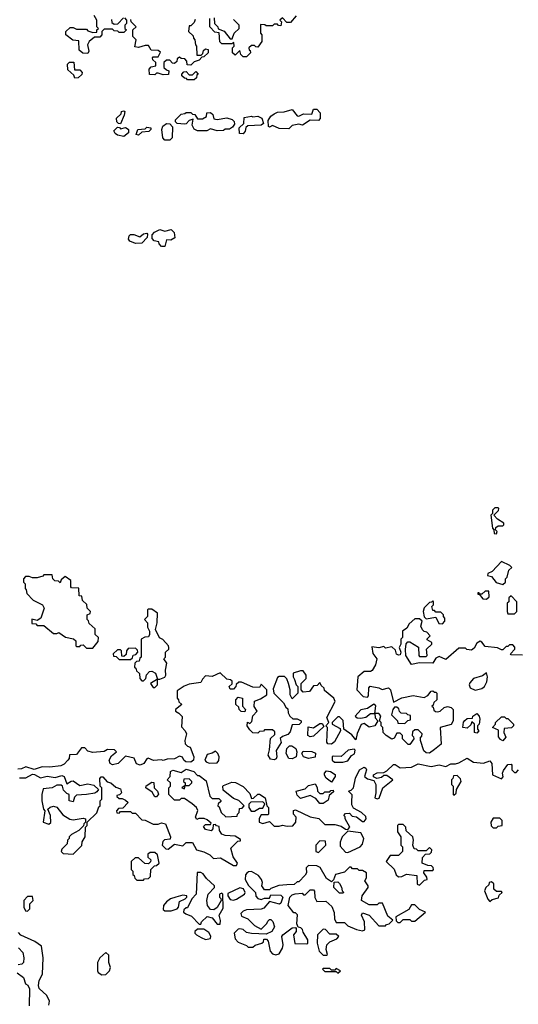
# Model space of a CAD drawing. Extents: x 2769579 to 2883812, y 684207 to 828660.
# Tile 446 of 505: x 2824857 to 2827909, y 809900 to 815928. Entities that reach past the tile are written whole.
import ezdxf

# ---------------------------------------------------------------- set-up
doc = ezdxf.new("R2010")
doc.units = 0

msp = doc.modelspace()

# ---------------------------------------------------------------- linework, layer by layer
at = {"layer": '0CON02XD'}
for points in [[(2825275, 815720), (2825243, 815723), (2825221.7, 815741.7), (2825218.3, 815798.3), (2825181.7, 815801.7), (2825140, 815835), (2825140, 815855), (2825165, 815880), (2825185, 815880), (2825205, 815870), (2825265, 815870), (2825275, 815860), (2825305, 815850), (2825328.3, 815851.7), (2825330, 815865), (2825340, 815875), (2825330, 815885), (2825330, 815925), (2825313, 815953)], [(2826548.3, 815951.7), (2826515, 815910), (2826491.7, 815911.7), (2826465, 815940), (2826450, 815925), (2826460, 815915), (2826455, 815890), (2826441.7, 815891.7), (2826435, 815900), (2826415, 815900), (2826405, 815890), (2826365, 815890), (2826357, 815897), (2826331.7, 815898.3), (2826330, 815845), (2826340, 815835), (2826340, 815795), (2826315, 815760), (2826301.7, 815761.7), (2826295, 815770), (2826275, 815770), (2826260, 815755), (2826261.7, 815741.7), (2826268.3, 815738.3), (2826270, 815725), (2826245, 815700), (2826225, 815700), (2826210, 815715), (2826205, 815740), (2826175, 815710), (2826160, 815725), (2826160, 815755), (2826170, 815765), (2826168.3, 815788.3), (2826155, 815780), (2826095, 815780), (2826081.7, 815791.7), (2826078.3, 815848.3), (2826051.7, 815851.7), (2826020, 815885), (2826020, 815935)], [(2825498.3, 815938.3), (2825510, 815925), (2825510, 815905), (2825500, 815895), (2825500, 815875), (2825510, 815865), (2825495, 815850), (2825465, 815850), (2825458.3, 815858.3), (2825435, 815860), (2825425, 815870), (2825375, 815870), (2825360, 815855), (2825360, 815835), (2825348.3, 815821.7), (2825315, 815820), (2825282.5, 815795), (2825272.5, 815775), (2825280, 815735), (2825275, 815720)], [(2825418.3, 815928.3), (2825421.7, 815911.7), (2825435, 815900), (2825458.3, 815901.7), (2825491.7, 815938.3)], [(2825931.7, 815928.3), (2825925, 815910), (2825905, 815890), (2825895, 815890), (2825890, 815855), (2825918.3, 815828.3), (2825920, 815815), (2825930, 815805), (2825933, 815773), (2825940, 815765), (2825941.7, 815711.7), (2825968.3, 815711.7), (2825978.3, 815721.7), (2825981.7, 815738.3), (2825995, 815750), (2826010, 815745), (2826010, 815725), (2825985, 815700), (2825971.7, 815698.3), (2825955, 815680), (2825925, 815670), (2825905, 815650), (2825881.7, 815651.7), (2825880, 815675), (2825868.3, 815688.3), (2825845, 815690), (2825835, 815697.5), (2825821.7, 815688.3), (2825818.3, 815671.7), (2825805, 815660), (2825791.7, 815661.7), (2825775, 815680), (2825755, 815680), (2825740, 815665), (2825740, 815635), (2825755, 815620), (2825770, 815615), (2825768.3, 815591.7), (2825735, 815590), (2825705, 815600), (2825695, 815600), (2825685, 815590), (2825651.7, 815591.7), (2825650, 815625), (2825661.7, 815638.3), (2825690, 815645), (2825690, 815665), (2825671.7, 815681.7), (2825670, 815695), (2825675, 815700), (2825705, 815700), (2825718.3, 815728.3), (2825705, 815740), (2825661.7, 815741.7), (2825645, 815770), (2825625, 815770), (2825585, 815757.5), (2825561.7, 815761.7), (2825570, 815805), (2825550, 815825), (2825550, 815865), (2825570, 815885), (2825540, 815915), (2825538.3, 815928.3)], [(2826048.3, 815938.3), (2826050, 815905), (2826070, 815885), (2826071.7, 815871.7), (2826108.3, 815858.3), (2826145, 815810), (2826158.3, 815811.7), (2826170, 815845), (2826200, 815875), (2826200, 815895), (2826165, 815930)], [(2825195, 815570), (2825188.3, 815588.3), (2825151.7, 815621.7), (2825150, 815655), (2825161.7, 815668.3), (2825188.3, 815668.3), (2825191.7, 815621.7), (2825225, 815620), (2825240, 815605), (2825238.3, 815591.7), (2825215, 815572.5), (2825195, 815570)], [(2825925, 815560), (2825885, 815560), (2825878.3, 815568.3), (2825865, 815570), (2825850, 815585), (2825850, 815595), (2825861.7, 815608.3), (2825875, 815610), (2825895, 815590), (2825915, 815590), (2825935, 815610), (2825950, 815595), (2825941.7, 815588.3), (2825938.3, 815571.7), (2825925, 815560)], [(2825475, 815290), (2825461.7, 815291.7), (2825451.7, 815301.7), (2825450, 815325), (2825478.3, 815351.7), (2825480, 815365), (2825495, 815370), (2825500, 815365), (2825497, 815343), (2825475, 815290)], [(2825945, 815246.7), (2825925, 815257.5), (2825913, 815283), (2825918.3, 815318.3), (2825895, 815310), (2825875, 815290), (2825865, 815287.5), (2825821.7, 815291.7), (2825811.7, 815301.7), (2825810, 815315), (2825845, 815350), (2825867, 815353), (2825875, 815360), (2825905, 815360), (2825915, 815350), (2825928.3, 815348.3), (2825945, 815320), (2825975, 815320), (2826000, 815335), (2826001.7, 815358.3), (2826025, 815360), (2826038.3, 815348.3), (2826045, 815320), (2826065, 815317.5), (2826125, 815327.5), (2826157, 815317), (2826170, 815305), (2826171.7, 815288.3), (2826159.3, 815270.7), (2826141.7, 815258.3), (2826115, 815257.5), (2826105, 815250), (2826065, 815247.5), (2826025, 815260), (2826001.7, 815248.3), (2825945, 815246.7)], [(2826225, 815230), (2826201.7, 815231.7), (2826200, 815265), (2826228.3, 815291.7), (2826231.7, 815328.3), (2826275, 815337.5), (2826285, 815333.3), (2826315, 815337.5), (2826340, 815325), (2826348.3, 815291.7), (2826335, 815282.5), (2826252.5, 815277.5), (2826241.7, 815268.3), (2826237.5, 815245), (2826225, 815230)], [(2826505, 815260), (2826445, 815262.5), (2826405, 815280), (2826385, 815270), (2826380, 815275), (2826378.3, 815311.7), (2826393.6, 815336.4), (2826415, 815352.5), (2826435, 815362.5), (2826476.4, 815363.6), (2826525, 815377.5), (2826555, 815340), (2826565, 815337.5), (2826595, 815352.5), (2826645, 815350), (2826655, 815380), (2826675, 815380), (2826697, 815357), (2826697, 815323), (2826685, 815310), (2826635, 815312.5), (2826587, 815283), (2826565, 815287.5), (2826525, 815280), (2826505, 815260)], [(2825775, 815190), (2825745, 815190), (2825732.5, 815205), (2825726.7, 815255), (2825733.8, 815276.2), (2825755, 815293.3), (2825775, 815290), (2825791.7, 815271.7), (2825790, 815205), (2825775, 815190)], [(2825495, 815212.5), (2825455, 815220), (2825440.7, 815230.7), (2825433, 815247), (2825455, 815270), (2825468.3, 815268.3), (2825475, 815260), (2825505, 815267.5), (2825515, 815262.5), (2825522.5, 815255), (2825522.5, 815235), (2825495, 815212.5)], [(2825585, 815220), (2825570, 815225), (2825580, 815255), (2825625, 815260), (2825635, 815270), (2825660, 815265), (2825660, 815255), (2825647, 815243), (2825605, 815240), (2825585, 815220)], [(2825565, 814557.5), (2825531.7, 814571.7), (2825522.5, 814585), (2825527.5, 814605), (2825535, 814612.5), (2825555, 814613.3), (2825591.7, 814598.3), (2825615, 814617.5), (2825635, 814620), (2825640, 814615), (2825637.5, 814595), (2825605, 814560), (2825565, 814557.5)], [(2825745, 814540), (2825725, 814540), (2825710, 814555), (2825708.3, 814568.3), (2825680, 814575), (2825668.3, 814588.3), (2825668.3, 814611.7), (2825683, 814627), (2825715, 814642.5), (2825745, 814632.5), (2825785, 814642.5), (2825802.5, 814625), (2825807, 814593), (2825781.7, 814578.3), (2825755, 814580), (2825745, 814540)], [(2827775, 812780), (2827780, 812795), (2827770, 812805), (2827771.7, 812818.3), (2827785, 812830), (2827815, 812830), (2827820, 812835), (2827820, 812845), (2827780.7, 812870.7), (2827760, 812895), (2827787, 812923), (2827790, 812935), (2827785, 812940), (2827765, 812940), (2827750, 812925), (2827750, 812905), (2827740, 812895), (2827750, 812815), (2827760, 812805), (2827761.7, 812781.7), (2827775, 812780)], [(2827815, 812470), (2827830, 812485), (2827830, 812505), (2827840, 812515), (2827851.7, 812558.3), (2827870, 812575), (2827857, 812587), (2827805, 812610), (2827749.3, 812550.7), (2827721.7, 812538.3), (2827720, 812525), (2827745, 812520), (2827773, 812483), (2827815, 812470)], [(2825305, 812080), (2825338.3, 812121.7), (2825340, 812145), (2825320, 812165), (2825318.3, 812198.3), (2825281.7, 812231.7), (2825278.3, 812248.3), (2825270, 812255), (2825270, 812285), (2825288.3, 812291.7), (2825290, 812305), (2825270, 812325), (2825268.3, 812348.3), (2825241.7, 812371.7), (2825238.3, 812398.3), (2825221.7, 812401.7), (2825218.3, 812448.3), (2825175, 812450), (2825170, 812455), (2825170, 812495), (2825135, 812520), (2825111.7, 812498.3), (2825105, 812480), (2825095, 812490), (2825071.7, 812491.7), (2825060, 812505), (2825055, 812530), (2825005, 812530), (2824998.3, 812521.7), (2824965, 812510), (2824935, 812510), (2824915, 812520), (2824891.7, 812518.3), (2824880, 812505), (2824880, 812485), (2824890, 812475), (2824890, 812445), (2824897, 812437), (2824900, 812415), (2824940, 812375), (2824996.4, 812346.4), (2825006.7, 812325), (2824986.4, 812263.6), (2824965, 812250), (2824931.7, 812258.3), (2824931.7, 812231.7), (2824955, 812230), (2824965, 812220), (2825005, 812220), (2825065, 812170), (2825085, 812170), (2825097, 812177), (2825138.3, 812148.3), (2825187, 812137), (2825200, 812125), (2825200, 812095), (2825205, 812090), (2825225, 812090), (2825231.7, 812098.3), (2825245, 812100), (2825265, 812080), (2825305, 812080)], [(2827715, 812380), (2827730, 812395), (2827728.3, 812428.3), (2827705, 812430), (2827685, 812410), (2827670, 812410), (2827668.3, 812418.3), (2827661.7, 812418.3), (2827661.7, 812411.7), (2827670, 812410), (2827691.7, 812381.7), (2827715, 812380)], [(2827885, 812290), (2827900, 812305), (2827900, 812365), (2827865, 812400), (2827851.7, 812388.3), (2827850, 812365), (2827840, 812355), (2827840, 812305), (2827845, 812290), (2827885, 812290)], [(2827445, 812230), (2827460, 812245), (2827460, 812265), (2827450, 812275), (2827450, 812285), (2827435, 812300), (2827405, 812300), (2827395, 812310), (2827385, 812310), (2827380, 812335), (2827390, 812345), (2827390, 812365), (2827385, 812370), (2827378.3, 812361.7), (2827365, 812360), (2827333, 812327), (2827327.5, 812305), (2827331.7, 812271.7), (2827345, 812260), (2827405, 812270), (2827421.7, 812231.7), (2827445, 812230)], [(2825685, 811840), (2825700, 811855), (2825700, 811890), (2825715, 811890), (2825745, 811902.5), (2825752.5, 811915), (2825750, 811945), (2825757.5, 811987.5), (2825740, 812015), (2825750, 812025), (2825750, 812055), (2825770, 812075), (2825770, 812085), (2825767.5, 812095), (2825733, 812133), (2825713.6, 812143.6), (2825687.5, 812195), (2825697.5, 812235), (2825700, 812295), (2825665, 812320), (2825645, 812320), (2825640, 812315), (2825640, 812275), (2825620, 812255), (2825640, 812235), (2825638.3, 812208.3), (2825652.5, 812185), (2825652.5, 812165), (2825645, 812150), (2825623, 812147), (2825600, 812135), (2825600, 812025), (2825591.7, 812018.3), (2825588.3, 812001.7), (2825571.7, 811998.3), (2825561.7, 811988.3), (2825560, 811965), (2825568.3, 811958.3), (2825571.7, 811941.7), (2825590, 811925), (2825592.5, 811895), (2825605, 811880), (2825615, 811880), (2825630, 811895), (2825633, 811917), (2825651.7, 811938.3), (2825665, 811940), (2825688, 811928), (2825700, 811890), (2825657.5, 811865), (2825675, 811840), (2825685, 811840)], [(2827935, 812037.5), (2827865, 812040), (2827860, 812045), (2827887.5, 812075), (2827887, 812087), (2827875, 812100), (2827855, 812100), (2827845, 812090), (2827835, 812090), (2827815, 812070), (2827805, 812070), (2827781.7, 812081.7), (2827705, 812090), (2827686.4, 812116.4), (2827675, 812122.5), (2827655, 812110), (2827639.3, 812080.7), (2827621.7, 812068.3), (2827593, 812073), (2827585, 812080), (2827545, 812080), (2827465, 812010), (2827425, 812030), (2827405, 812020), (2827385, 811987.5), (2827305, 811990), (2827255, 811980), (2827220, 812035), (2827218.3, 812071.7), (2827222.5, 812107.5), (2827231.7, 812118.3), (2827245, 812120), (2827297, 812087), (2827300, 812035), (2827305, 812030), (2827345, 812030), (2827350, 812035), (2827347.5, 812075), (2827380, 812105), (2827380, 812115), (2827351.7, 812131.7), (2827351.7, 812138.3), (2827370, 812155), (2827348.3, 812178.3), (2827331.7, 812181.7), (2827321.7, 812191.7), (2827312.5, 812215), (2827320, 812245), (2827305, 812260), (2827275, 812260), (2827240.7, 812229.3), (2827226.4, 812203.6), (2827200, 812185), (2827200, 812145), (2827190, 812135), (2827190, 812105), (2827180, 812085), (2827190, 812055), (2827185, 812040), (2827175, 812037.5), (2827163.6, 812043.6), (2827157.5, 812067.5), (2827135, 812087.5), (2827095, 812080), (2827085, 812090), (2827055, 812082.5), (2827011.7, 812088.3), (2827018.3, 812048.3), (2827043.3, 812015), (2827035, 811977.5), (2827015, 811943.3), (2827005, 811936.7), (2826965, 811937.5), (2826927.5, 811905), (2826920, 811825), (2826960, 811785), (2826985, 811780), (2826991.7, 811788.3), (2826993, 811837), (2827003, 811847), (2827055, 811837.5), (2827075, 811827.5), (2827115, 811837.5), (2827126.2, 811825), (2827145, 811750), (2827195, 811776.7), (2827265, 811790), (2827331.7, 811778.3), (2827355, 811790), (2827375, 811817.5), (2827385, 811820), (2827395, 811810), (2827405, 811810), (2827410, 811805), (2827410, 811765), (2827391.7, 811748.3), (2827388.3, 811731.7), (2827380, 811725), (2827388.3, 811718.3), (2827391.7, 811701.7), (2827401.7, 811691.7), (2827415, 811690), (2827430, 811695), (2827455, 811717.5), (2827475, 811722.5), (2827497, 811717), (2827510, 811705), (2827510, 811635), (2827497, 811613), (2827430, 811595), (2827437, 811493), (2827395, 811460), (2827365, 811436.9), (2827345, 811439.4), (2827331.5, 811451.5), (2827310, 811515), (2827310, 811535), (2827318.3, 811541.7), (2827320, 811555), (2827295, 811580), (2827275, 811580), (2827261.7, 811568.3), (2827260, 811545), (2827268.3, 811538.3), (2827270, 811525), (2827245, 811490), (2827235, 811490), (2827200, 811525), (2827200, 811545), (2827185, 811560), (2827165, 811560), (2827150, 811530), (2827135, 811522.5), (2827100, 811545), (2827082.5, 811565), (2827080, 811595), (2827070, 811605), (2827070, 811625), (2827060, 811635), (2827067, 811667), (2827055, 811680), (2827030, 811680), (2827037.5, 811727.5), (2827025, 811737.5), (2826985, 811710), (2826945, 811702.5), (2826910, 811665), (2826923, 811653), (2826945, 811652.5), (2826975, 811657.5), (2827005, 811680), (2827030, 811680), (2827033, 811653), (2827050, 811635), (2827030, 811605), (2826997, 811597), (2826965, 811620), (2826947, 811613), (2826923, 811557), (2826915, 811520), (2826889.3, 811549.3), (2826840, 811585), (2826837, 811637), (2826815, 811660), (2826805, 811660), (2826770, 811625), (2826770, 811615), (2826818.3, 811588.3), (2826820, 811575), (2826783, 811507), (2826765, 811493.3), (2826743.9, 811493.9), (2826737.5, 811505), (2826740, 811595), (2826730, 811605), (2826750, 811625), (2826737.5, 811655), (2826787, 811753), (2826780, 811775), (2826721.7, 811821.7), (2826720, 811835), (2826701.7, 811851.7), (2826695, 811870), (2826678.3, 811851.7), (2826655, 811850), (2826630, 811815), (2826591.7, 811811.7), (2826580, 811825), (2826580, 811865), (2826610, 811895), (2826610, 811915), (2826591.7, 811941.7), (2826575, 811942.5), (2826531.7, 811928.3), (2826530, 811905), (2826538.3, 811888.3), (2826550, 811855), (2826560, 811845), (2826560, 811805), (2826525, 811770), (2826512.5, 811795), (2826512.5, 811825), (2826502.5, 811865), (2826492.5, 811892.5), (2826477, 811907), (2826445, 811907.5), (2826435, 811900), (2826408.3, 811831.7), (2826412.5, 811805), (2826472.5, 811745), (2826485, 811720), (2826498.3, 811708.3), (2826500, 811685), (2826510, 811665), (2826528.3, 811648.3), (2826555, 811647.5), (2826580, 811635), (2826580, 811625), (2826567, 811613), (2826525, 811610), (2826511.7, 811568.3), (2826498.3, 811551.7), (2826465, 811540), (2826451.7, 811528.3), (2826457, 811503), (2826426.7, 811453.3), (2826431.4, 811415), (2826427.5, 811402.5), (2826415, 811395.7), (2826391.2, 811401.2), (2826378, 811425), (2826387, 811457), (2826393, 811527), (2826418.3, 811551.7), (2826418.3, 811568.3), (2826405, 811580), (2826355, 811580), (2826348.3, 811571.7), (2826325, 811570), (2826315, 811560), (2826285, 811562.5), (2826265, 811580), (2826250, 811605), (2826251.7, 811628.3), (2826265, 811620), (2826278.3, 811631.7), (2826283, 811667), (2826310, 811695), (2826293, 811723), (2826293.3, 811756.7), (2826330.7, 811769.3), (2826370, 811795), (2826370, 811825), (2826335, 811860), (2826325, 811840), (2826285, 811842.5), (2826215, 811872.5), (2826198.3, 811871.7), (2826181.7, 811858.3), (2826180, 811845), (2826165, 811830), (2826145, 811830), (2826140, 811845), (2826158.3, 811861.7), (2826158.3, 811878.3), (2826147, 811887), (2826125, 811890), (2826085, 811930), (2826035, 811907.5), (2825995, 811910), (2825975, 811890), (2825965, 811870), (2825895, 811860), (2825863, 811847), (2825821.7, 811818.3), (2825820, 811775), (2825830, 811765), (2825831.7, 811751.7), (2825850, 811735), (2825810, 811705), (2825810, 811695), (2825831.7, 811681.7)], [(2825535, 812010), (2825548.3, 812021.7), (2825551.7, 812038.3), (2825568.3, 812041.7), (2825580, 812055), (2825578.3, 812068.3), (2825565, 812080), (2825521.7, 812078.3), (2825510, 812065), (2825508.3, 812041.7), (2825495, 812030), (2825481.7, 812031.7), (2825480, 812065), (2825475, 812070), (2825455, 812070), (2825430, 812045), (2825431.7, 812031.7), (2825448.3, 812028.3), (2825465, 812010), (2825535, 812010)], [(2827645, 811823.8), (2827685, 811832.5), (2827702.5, 811845), (2827716.2, 811875), (2827720, 811905), (2827715, 811930), (2827689.5, 811910.5), (2827635, 811893.8), (2827611.7, 811868.3), (2827608, 811855), (2827615, 811836.7), (2827645, 811823.8)], [(2826235, 811690), (2826211.7, 811691.7), (2826200, 811705), (2826198.3, 811718.3), (2826180, 811735), (2826180, 811765), (2826195, 811780), (2826220, 811775), (2826220, 811725), (2826240, 811705), (2826235, 811690)], [(2827215, 811620), (2827231.7, 811638.3), (2827248.3, 811641.7), (2827248.3, 811668.3), (2827231.7, 811671.7), (2827225, 811680), (2827191.7, 811681.7), (2827181.7, 811691.7), (2827178.3, 811708.3), (2827165, 811720), (2827151.7, 811718.3), (2827140, 811705), (2827131.7, 811671.7), (2827170, 811635), (2827171.7, 811621.7), (2827215, 811620)], [(2825831.7, 811681.7), (2825851.7, 811661.7), (2825848.3, 811598.3), (2825870, 811575), (2825877.5, 811555), (2825867.5, 811515), (2825870, 811495), (2825885, 811480), (2825900, 811475), (2825922, 811415), (2825920.8, 811395), (2825905, 811381.4), (2825874.3, 811384.3), (2825861.2, 811395), (2825853, 811413), (2825835, 811420), (2825805, 811402.5), (2825759.3, 811400.7), (2825735, 811393.3), (2825725, 811397.5), (2825677, 811393), (2825643.6, 811406.4), (2825635, 811403.3), (2825616.7, 811373.3), (2825594.2, 811364.2), (2825573, 811373), (2825556.7, 811406.7), (2825505, 811420), (2825458.8, 811375), (2825425, 811367.1), (2825410, 811375), (2825404, 811395), (2825418.8, 811421.2), (2825450, 811445), (2825437, 811457), (2825395, 811460), (2825375, 811447.5), (2825305, 811442.5), (2825275, 811450), (2825255, 811470), (2825235, 811470), (2825205, 811430), (2825161.7, 811428.3), (2825160, 811405), (2825152.5, 811395), (2825129.4, 811370.6), (2825109.2, 811360.8), (2825042.3, 811352.3), (2824995, 811354), (2824945, 811337.1), (2824895, 811353.8), (2824868.9, 811341.1), (2824845, 811338.6)], [(2827655, 811560), (2827640, 811565), (2827640, 811615), (2827625, 811630), (2827618.3, 811611.7), (2827595, 811590), (2827570, 811595), (2827573, 811627), (2827581.7, 811638.3), (2827595, 811650), (2827628.3, 811651.7), (2827630, 811665), (2827655, 811680), (2827670, 811665), (2827672.5, 811645), (2827670, 811615), (2827660, 811605), (2827660, 811585), (2827667.5, 811575), (2827655, 811560)], [(2827815, 811512.5), (2827800.7, 811520.7), (2827788.3, 811538.3), (2827788.3, 811578.3), (2827750, 811595), (2827770, 811615), (2827770, 811625), (2827805, 811660), (2827825, 811660), (2827835, 811650), (2827845, 811650), (2827880, 811615), (2827880, 811605), (2827867, 811593), (2827821.7, 811588.3), (2827820, 811565), (2827832.5, 811535), (2827815, 811512.5)], [(2826635, 811537.5), (2826620, 811545), (2826621.7, 811598.3), (2826655, 811592.5), (2826695, 811620), (2826708.3, 811618.3), (2826718.3, 811601.7), (2826655, 811542.5), (2826635, 811537.5)], [(2826525, 811403.1), (2826505, 811405.8), (2826488, 811435), (2826493, 811467), (2826508.3, 811481.7), (2826521.7, 811481.7), (2826546.4, 811466.4), (2826553.8, 811445), (2826550, 811415), (2826525, 811403.1)], [(2826016.4, 811376.4), (2826065, 811377.5), (2826076.4, 811393.6), (2826077.5, 811415), (2826070, 811435), (2826055, 811450), (2826035, 811437.5), (2826005, 811430), (2825990, 811395), (2825997.5, 811385), (2826016.4, 811376.4)], [(2826625, 811404.3), (2826593.8, 811415), (2826583.8, 811435), (2826591.2, 811448.8), (2826645, 811448), (2826666.8, 811436.8), (2826665, 811414), (2826625, 811404.3)], [(2826783, 811383), (2826835, 811383.3), (2826865, 811390), (2826887, 811423), (2826906.2, 811433.8), (2826910, 811455), (2826905, 811462.5), (2826867.5, 811455), (2826825, 811417.5), (2826775, 811420), (2826770, 811415), (2826770, 811395), (2826783, 811383)], [(2824855, 811286.7), (2824895, 811286.7), (2824935, 811308.8), (2824947.7, 811307.7), (2824985, 811287.5), (2825025, 811296.7), (2825075, 811288.8), (2825115, 811300), (2825130, 811295), (2825145, 811250), (2825173, 811267), (2825185, 811267.5), (2825225, 811240), (2825275, 811250), (2825310.7, 811240.7), (2825340, 811215), (2825328.3, 811201.7), (2825317, 811193), (2825266.4, 811183.6), (2825205, 811180), (2825191.7, 811168.3), (2825185, 811140), (2825160, 811145), (2825160, 811185), (2825145, 811190), (2825125, 811210), (2825120, 811235), (2825111.7, 811241.7), (2825085, 811242.5), (2825055, 811226.2), (2825001.7, 811218.3), (2824993.3, 811185), (2824993.6, 811146.4), (2825002.5, 811095), (2825010, 811085), (2825000, 811015), (2825035, 811002.5), (2825047, 811013), (2825046.4, 811056.4), (2825030, 811095), (2825043, 811107), (2825065, 811112.5), (2825085, 811107.5), (2825120.7, 811060.7), (2825163.6, 811033.6), (2825185, 811030), (2825245, 811040), (2825260, 811035), (2825260, 811015), (2825250, 811005), (2825248.3, 810991.7), (2825220, 810965), (2825175, 810940), (2825160, 810925), (2825160, 810915), (2825150, 810905), (2825148.3, 810881.7), (2825115, 810850), (2825110, 810835), (2825123, 810823), (2825185, 810820), (2825238.3, 810871.7), (2825240, 810895), (2825257.5, 810925), (2825260, 810985), (2825270, 810995), (2825270, 811015), (2825328.3, 811071.7), (2825341.7, 811108.3), (2825350, 811115), (2825350, 811145), (2825360, 811155), (2825360, 811225), (2825350, 811235), (2825347, 811283), (2825355, 811292.5), (2825365, 811293.3), (2825392.5, 811262.5), (2825415, 811256.7), (2825445, 811230), (2825475, 811220), (2825480, 811195), (2825468.3, 811181.7), (2825451.7, 811178.3), (2825451.7, 811171.7), (2825465, 811160), (2825485, 811160), (2825505, 811150), (2825520, 811135), (2825488.3, 811101.7), (2825461.7, 811098.3), (2825450, 811085), (2825451.7, 811071.7), (2825465, 811070), (2825475, 811080), (2825535, 811080), (2825545, 811070), (2825565, 811070), (2825605, 811030), (2825625, 811027.5), (2825673.6, 811003.6), (2825705, 811002.5), (2825725, 811010), (2825750, 811005), (2825780, 810925), (2825778.3, 810911.7), (2825743, 810907), (2825733, 810897), (2825730, 810875), (2825751.7, 810851.7), (2825765, 810850), (2825805, 810880), (2825855, 810870), (2825875, 810890), (2825915, 810890), (2825940, 810845), (2825985, 810832.5), (2826020, 810815), (2826043, 810793), (2826087, 810797), (2826165, 810750), (2826185, 810750), (2826190, 810765), (2826163, 810803), (2826150, 810855), (2826191.7, 810898.3), (2826208.3, 810901.7), (2826208.3, 810908.3), (2826175, 810930), (2826115, 810932.5), (2826095, 810942.5), (2826080, 810965), (2826078.3, 810988.3), (2826061.7, 810991.7), (2826055, 811000), (2826041.7, 810998.3), (2826040, 810975), (2826028.3, 810961.7), (2825995, 810970), (2825981.7, 810988.3), (2825995, 811000), (2826025, 811000), (2826028.3, 811008.3), (2826005, 811030), (2825987, 811037), (2825952.5, 811037.5), (2825941.7, 811031.7), (2825932.5, 811045), (2825947, 811087), (2825940, 811105), (2825911.7, 811128.3), (2825865, 811160), (2825845, 811160), (2825835, 811150), (2825805, 811150), (2825770, 811185), (2825770, 811225), (2825780, 811235), (2825780, 811255), (2825760, 811275), (2825777.5, 811295), (2825780, 811325), (2825795, 811332.5), (2825845, 811320), (2825875, 811340), (2825922.5, 811325), (2825945, 811300), (2825955, 811300), (2825998.3, 811268.3), (2826020, 811175), (2826035, 811160), (2826075, 811160), (2826088.3, 811148.3), (2826088.3, 811141.7), (2826071.7, 811128.3), (2826070, 811115), (2826078.3, 811108.3), (2826090, 811075), (2826118.3, 811048.3), (2826188.3, 811051.7), (2826190, 811065), (2826200, 811075), (2826201.7, 811098.3), (2826218.3, 811101.7), (2826230, 811115), (2826198.3, 811148.3), (2826165, 811160), (2826101.7, 811211.7), (2826100, 811235), (2826105, 811240), (2826155, 811260), (2826177, 811257), (2826225, 811232.5), (2826265, 811190), (2826275, 811160), (2826288.3, 811161.7), (2826315, 811187.5), (2826325, 811187.5), (2826360, 811165), (2826370, 811115), (2826380, 811105), (2826380, 811065), (2826375, 811060), (2826335, 811060), (2826323, 811037), (2826322.5, 811015), (2826345, 811007.5), (2826385, 811020), (2826415, 810990), (2826445, 810990), (2826465, 810997.5), (2826495, 810990), (2826528.3, 810991.7), (2826547.5, 811015), (2826550, 811045), (2826532.5, 811065), (2826533, 811087), (2826545, 811090), (2826635, 811047.5), (2826688.3, 811038.3), (2826725, 811000), (2826785, 811000), (2826825, 810990), (2826851.7, 810971.7), (2826865, 810970), (2826877.5, 810985), (2826850, 811035), (2826848.3, 811048.3), (2826840, 811055), (2826851.7, 811068.3), (2826875, 811070), (2826891.7, 811051.7), (2826918.3, 811048.3), (2826955, 811020), (2826965, 811020), (2826977.5, 811035), (2826975, 811050), (2826950, 811075), (2826900, 811100), (2826890.7, 811120.7), (2826890.7, 811139.3), (2826891.7, 811181.7), (2826870, 811205), (2826885, 811210), (2826900, 811225), (2826912.5, 811285), (2826937.5, 811335), (2826965, 811351.2), (2826975, 811346.7), (2826980, 811335), (2826967.5, 811295), (2826985, 811280), (2827025, 811270), (2827037.5, 811245), (2827037.5, 811195), (2827030, 811165), (2827045, 811157.5), (2827057, 811163), (2827080, 811225), (2827140, 811275), (2827105, 811300), (2827085, 811300), (2827071.7, 811288.3), (2827043, 811283), (2827021.7, 811291.7), (2827022.5, 811305), (2827045, 811316.7), (2827085, 811320), (2827105, 811330), (2827145, 811367.5), (2827155, 811367.5), (2827185, 811347.5), (2827255, 811352.5), (2827295, 811372.5), (2827375, 811356.7), (2827425, 811366.7), (2827465, 811356.7), (2827495, 811372.5), (2827525, 811371.2), (2827545, 811377.5), (2827595, 811406.9), (2827635, 811381.4), (2827695, 811376.7), (2827735, 811390), (2827747.5, 811375), (2827750, 811305), (2827805, 811280), (2827817, 811293), (2827812.5, 811315), (2827818.3, 811331.7), (2827845, 811367.5), (2827865, 811370), (2827870, 811365), (2827870, 811335), (2827885, 811320), (2827895, 811320), (2827910, 811335)], [(2826765, 811260), (2826733.6, 811283.6), (2826723, 811303), (2826722.5, 811315), (2826735, 811330), (2826760, 811325), (2826787, 811307), (2826787.5, 811295), (2826765, 811260)], [(2827515, 811180), (2827528.3, 811191.7), (2827530, 811215), (2827560, 811265), (2827555, 811280), (2827535, 811300), (2827511.7, 811298.3), (2827508.3, 811281.7), (2827500, 811275), (2827500, 811245), (2827510, 811235), (2827510, 811185), (2827515, 811180)], [(2825695, 811170), (2825685, 811170), (2825668.3, 811198.3), (2825630, 811225), (2825631.7, 811238.3), (2825665, 811260), (2825678.3, 811258.3), (2825680, 811225), (2825700, 811205), (2825707, 811187), (2825695, 811170)], [(2825865, 811220), (2825870, 811240), (2825895, 811240), (2825910, 811255), (2825910, 811265), (2825895, 811280), (2825861.7, 811278.3), (2825860, 811265), (2825870, 811255), (2825870, 811240), (2825850, 811225), (2825865, 811220)], [(2826715, 811130), (2826695, 811130), (2826669.3, 811159.3), (2826635, 811177.5), (2826575, 811160), (2826555, 811180), (2826550, 811205), (2826605, 811220), (2826625, 811240), (2826665, 811250), (2826677, 811227), (2826680, 811205), (2826695, 811190), (2826715, 811190), (2826725, 811200), (2826755, 811200), (2826761.7, 811208.3), (2826775, 811210), (2826778.3, 811201.7), (2826751.7, 811178.3), (2826745, 811150), (2826715, 811130)], [(2826295, 811082.5), (2826325, 811100), (2826345, 811100), (2826358.3, 811128.3), (2826345, 811140), (2826271.7, 811138.3), (2826260, 811125), (2826260, 811105), (2826273, 811083), (2826295, 811082.5)], [(2827305, 810630), (2827335, 810660), (2827350, 810665), (2827348.3, 810678.3), (2827330, 810705), (2827331.7, 810718.3), (2827385, 810720), (2827390, 810725), (2827388.3, 810738.3), (2827378.3, 810748.3), (2827355, 810750), (2827320, 810765), (2827321.7, 810798.3), (2827341.7, 810818.3), (2827368.3, 810821.7), (2827378.3, 810831.7), (2827380, 810845), (2827365, 810860), (2827345, 810840), (2827295, 810840), (2827285, 810850), (2827271.7, 810851.7), (2827262.5, 810875), (2827267.5, 810905), (2827262.5, 810925), (2827221.7, 810961.7), (2827220, 810985), (2827205, 811000), (2827175, 811000), (2827170, 810995), (2827170, 810955), (2827190, 810925), (2827190, 810875), (2827200, 810865), (2827200, 810835), (2827175, 810810), (2827125, 810810), (2827100, 810775), (2827148.3, 810728.3), (2827161.7, 810691.7), (2827175, 810680), (2827195, 810682.5), (2827225, 810697.5), (2827288.3, 810688.3), (2827290, 810635), (2827305, 810630)], [(2827775, 810980), (2827785, 810990), (2827810, 810995), (2827810, 811025), (2827795, 811040), (2827755, 811040), (2827740, 811015), (2827741.7, 810991.7), (2827755, 810980), (2827775, 810980)], [(2826865, 810830), (2826940, 810865), (2826955, 810880), (2826962.5, 810915), (2826945, 810950), (2826865, 810960), (2826830, 810925), (2826818.3, 810891.7), (2826818.3, 810868.3), (2826851.7, 810831.7), (2826865, 810830)], [(2826685, 810830), (2826730, 810875), (2826728.3, 810898.3), (2826695, 810900), (2826670, 810875), (2826670, 810835), (2826685, 810830)], [(2825615, 810660), (2825621.7, 810668.3), (2825645, 810670), (2825658.3, 810681.7), (2825660, 810725), (2825681.7, 810748.3), (2825695, 810750), (2825710, 810765), (2825700, 810815), (2825685, 810830), (2825655, 810830), (2825641.7, 810818.3), (2825641.7, 810801.7), (2825660, 810785), (2825658.3, 810771.7), (2825645, 810760), (2825623, 810763), (2825585, 810797.5), (2825563, 810797), (2825540, 810775), (2825540, 810725), (2825550, 810715), (2825550, 810695), (2825558.3, 810688.3), (2825561.7, 810671.7), (2825575, 810660), (2825615, 810660)], [(2826085, 810390), (2826087, 810413), (2826077.5, 810445), (2826101.7, 810488.3), (2826100, 810575), (2826095, 810580), (2826080, 810575), (2826080, 810555), (2826088.3, 810548.3), (2826090, 810535), (2826066.4, 810493.6), (2826045, 810477.5), (2826025, 810480), (2826007.5, 810505), (2826002.5, 810535), (2826010, 810575), (2826050, 810615), (2826050, 810625), (2826000.7, 810670.7), (2825979.3, 810699.3), (2825965, 810707.5), (2825943, 810707), (2825937.5, 810575), (2825910, 810545), (2825885, 810490), (2825875, 810490), (2825861.7, 810478.3), (2825860, 810465), (2825873, 810453), (2825909.3, 810439.3), (2825955, 810390), (2825965, 810390), (2825970, 810405), (2826005, 810437.5), (2826035, 810430), (2826065, 810390), (2826085, 810390)], [(2826425, 810202.5), (2826445, 810210), (2826466.4, 810243.6), (2826470, 810265), (2826462.5, 810315), (2826467.5, 810325), (2826525, 810367.5), (2826545, 810370), (2826550, 810365), (2826550, 810345), (2826532.5, 810325), (2826541.7, 810271.7), (2826615, 810270), (2826620, 810275), (2826620, 810295), (2826591.7, 810341.7), (2826588.3, 810358.3), (2826578.3, 810368.3), (2826561.7, 810371.7), (2826553, 810393), (2826558.3, 810448.3), (2826545, 810460), (2826535, 810460), (2826500, 810505), (2826510, 810555), (2826525, 810570), (2826543, 810577), (2826585, 810580), (2826595, 810570), (2826605, 810570), (2826635, 810600), (2826655, 810600), (2826661.7, 810591.7), (2826663, 810553), (2826675, 810530), (2826731.7, 810531.7), (2826768.3, 810498.3), (2826781.7, 810461.7), (2826783.6, 810423.6), (2826795, 810400), (2826845, 810400), (2826865, 810380), (2826918.3, 810358.3), (2826955, 810350), (2826970, 810355), (2826967.5, 810405), (2826950, 810445), (2826955, 810460), (2826996.4, 810446.4), (2827055, 810380), (2827095, 810380), (2827101.7, 810388.3), (2827118.3, 810391.7), (2827140, 810415), (2827110, 810440), (2827078.3, 810518.3), (2827055, 810520), (2827045, 810510), (2826995, 810510), (2826950, 810535), (2826952.5, 810565), (2826990, 810615), (2826990, 810625), (2826970, 810655), (2826980, 810675), (2826980, 810705), (2826955, 810720), (2826935, 810720), (2826925, 810730), (2826895, 810730), (2826885, 810740), (2826875, 810740), (2826845, 810710), (2826790, 810695), (2826778.3, 810661.7), (2826765, 810650), (2826735, 810670), (2826696.7, 810736.7), (2826675, 810747.5), (2826625, 810750), (2826610, 810735), (2826612.5, 810705), (2826605, 810690), (2826565, 810650), (2826555, 810650), (2826537, 810633), (2826491.7, 810631.7), (2826443, 810627), (2826395, 810610), (2826385, 810600), (2826355, 810600), (2826340, 810625), (2826342.5, 810645), (2826336.7, 810665), (2826319.3, 810689.3), (2826275, 810712.5), (2826258.3, 810711.7), (2826247, 810703), (2826238.3, 810691.7), (2826237.5, 810665), (2826257, 810627), (2826300, 810585), (2826303, 810563), (2826315, 810547.5), (2826335, 810542.5), (2826355, 810550), (2826385, 810550), (2826395, 810570), (2826455, 810567.5), (2826467.5, 810555), (2826455, 810520), (2826446.4, 810513.6), (2826385, 810530), (2826351.7, 810488.3), (2826335, 810482.5), (2826245, 810477.5), (2826225, 810470), (2826210, 810455), (2826215, 810440), (2826253.6, 810423.6), (2826295, 810382.5), (2826335, 810360), (2826370, 810395), (2826375, 810410), (2826385, 810420), (2826395, 810420), (2826407, 810407), (2826416.7, 810375), (2826400, 810345), (2826365, 810330), (2826275, 810332.5), (2826245, 810340), (2826225, 810357.5), (2826205, 810362.5), (2826195, 810360), (2826170, 810335), (2826175, 810300), (2826195, 810280), (2826245, 810260), (2826255, 810250), (2826285, 810250), (2826298.3, 810261.7), (2826340, 810275), (2826348.3, 810281.7), (2826351.7, 810298.3), (2826368.3, 810298.3), (2826377, 810287), (2826390, 810225), (2826405, 810210), (2826425, 810202.5)], [(2826835, 810580), (2826815, 810580), (2826780, 810615), (2826781.7, 810648.3), (2826805, 810650), (2826815, 810640), (2826827, 810617), (2826830, 810595), (2826840, 810585), (2826835, 810580)], [(2827735, 810530), (2827748.3, 810541.7), (2827788.3, 810551.7), (2827791.7, 810568.3), (2827810, 810585), (2827805, 810590), (2827775, 810590), (2827760, 810605), (2827758.3, 810638.3), (2827745, 810650), (2827730, 810645), (2827728.3, 810631.7), (2827710, 810615), (2827702.5, 810595), (2827723, 810543), (2827735, 810530)], [(2826165, 810537.5), (2826185, 810543.3), (2826232.5, 810575), (2826237.5, 810585), (2826226.2, 810606.2), (2826205, 810612.5), (2826131.7, 810578.3), (2826130, 810565), (2826145, 810542.5), (2826165, 810537.5)], [(2824905, 810470), (2824920, 810485), (2824920, 810515), (2824940, 810535), (2824935, 810560), (2824905, 810560), (2824882.5, 810535), (2824882.5, 810495), (2824891.7, 810471.7), (2824905, 810470)], [(2825785, 810472.5), (2825820, 810485), (2825830, 810495), (2825835, 810530), (2825870, 810545), (2825880, 810555), (2825880, 810565), (2825855, 810567.5), (2825813.6, 810556.4), (2825780, 810545), (2825755, 810527.5), (2825737.5, 810505), (2825735, 810480), (2825745, 810472.5), (2825785, 810472.5)], [(2827185, 810400), (2827205, 810420), (2827245, 810420), (2827255, 810410), (2827275, 810410), (2827340, 810465), (2827305, 810480), (2827275, 810510), (2827255, 810510), (2827239.3, 810480.7), (2827160, 810435), (2827161.7, 810411.7), (2827171.7, 810401.7), (2827185, 810400)], [(2825036.1, 809893.9), (2825039.3, 809919.3), (2825023, 809953), (2824976.4, 809996.4), (2824971.2, 810015), (2824976.7, 810045), (2824997.5, 810085), (2825000, 810185), (2824990, 810255), (2824950, 810285), (2824863.9, 810323.9), (2824849.3, 810339.3)], [(2825995, 810297.5), (2826025, 810302.5), (2826027, 810317), (2826015, 810340), (2825985, 810360), (2825945, 810360), (2825930, 810345), (2825930, 810335), (2825940, 810325), (2825968.3, 810308.3), (2825995, 810297.5)], [(2826735, 810200), (2826740, 810205), (2826732.5, 810235), (2826737.5, 810265), (2826755, 810282.5), (2826798.3, 810301.7), (2826810, 810315), (2826795, 810330), (2826755, 810330), (2826728.3, 810358.3), (2826715, 810360), (2826680, 810325), (2826677.5, 810275), (2826690, 810225), (2826715, 810200), (2826735, 810200)], [(2824850, 810245), (2824877, 810217), (2824883.3, 810185), (2824880, 810155), (2824870, 810145), (2824848.3, 810141.7)], [(2825360.7, 810080.7), (2825385, 810083.3), (2825407.5, 810105), (2825413.3, 810125), (2825403.3, 810155), (2825401.7, 810201.7), (2825385, 810217.5), (2825347.5, 810185), (2825332.5, 810155), (2825332.5, 810105), (2825337.5, 810095), (2825360.7, 810080.7)], [(2826805, 810090), (2826820, 810105), (2826795, 810120), (2826785, 810110), (2826765, 810110), (2826755, 810120), (2826715, 810120), (2826710, 810115), (2826725, 810100), (2826795, 810100), (2826805, 810090)], [(2824841.7, 810091.7), (2824880, 810065), (2824892.5, 810025), (2824906.4, 810016.4), (2824917.5, 809995), (2824915, 809890)]]:
    msp.add_lwpolyline(points, dxfattribs=at)

doc.saveas('drawing.dxf')
